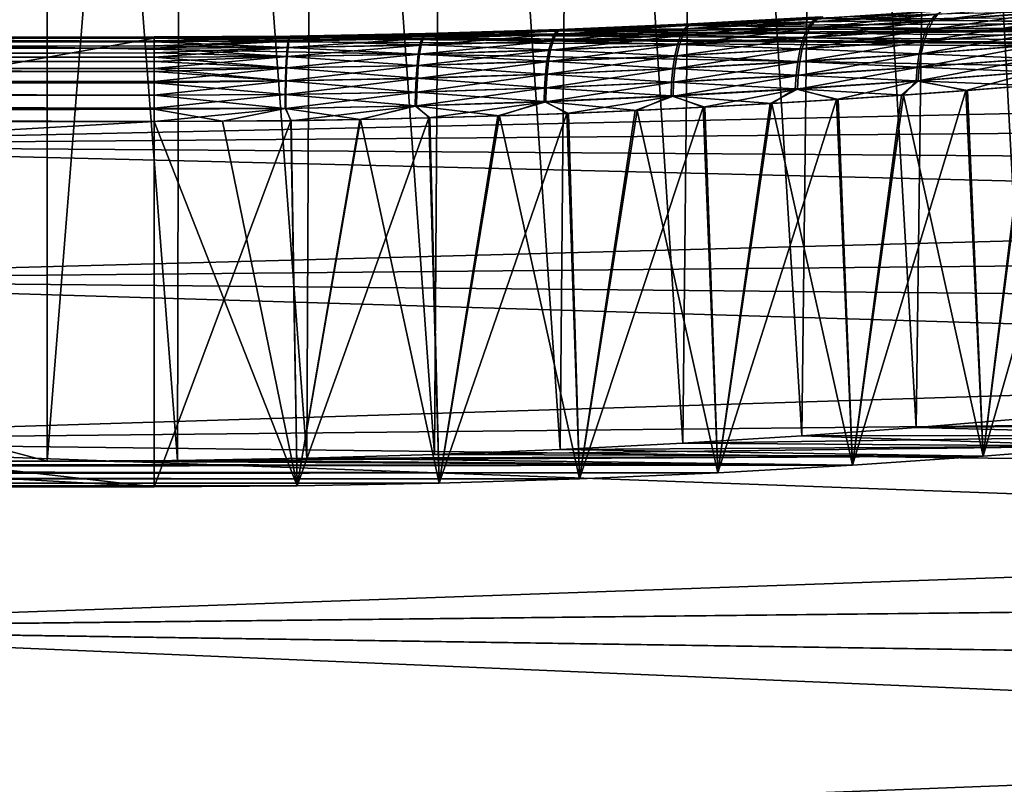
# Model space of a CAD drawing. Header units: metres. Extents: x -2 to 78, y -85 to 85.
# Tile 483 of 500: x 68.9 to 71.2, y 53.45 to 55.25. Entities that reach past the tile are written whole.
import ezdxf

# ---------------------------------------------------------------- set-up
doc = ezdxf.new("R2010")
doc.units = ezdxf.units.M
doc.layers.add('solid_20004802', color=7, linetype='CONTINUOUS')

msp = doc.modelspace()

# ---------------------------------------------------------------- linework, layer by layer
at = {"layer": 'solid_20004802'}
for points in [[(68.960625, 58.145981, -3.9), (68.960625, 54.211334, -3.9), (54.160625, 54.211334, -3.9)], [(54.160625, 58.145981, -3.9), (68.960625, 58.145981, -3.9), (54.160625, 54.211334, -3.9)], [(54.160625, 58.145981, 3.9), (54.160625, 54.211334, 3.9), (68.960625, 54.211334, 3.9)], [(54.160625, 58.145981, 3.9), (68.960625, 54.211334, 3.9), (68.960625, 58.145981, 3.9)], [(69.274445, 58.145981, -3.887353), (69.265175, 54.21312, -3.888091), (68.960625, 54.211334, -3.9)], [(69.274445, 58.145981, -3.887353), (68.960625, 54.211334, -3.9), (68.960625, 58.145981, -3.9)], [(68.960625, 58.145981, 3.9), (68.960625, 54.211334, 3.9), (69.265175, 54.21312, 3.888091)], [(69.274445, 58.145981, 3.887353), (68.960625, 58.145981, 3.9), (69.265175, 54.21312, 3.888091)], [(69.274445, 58.145981, 3.887353), (69.265175, 54.21312, 3.888091), (69.568054, 54.218372, 3.852406)], [(69.274445, 58.145981, -3.887353), (69.568054, 54.218372, -3.852406), (69.265175, 54.21312, -3.888091)], [(69.586227, 58.145981, 3.849496), (69.274445, 58.145981, 3.887353), (69.568054, 54.218372, 3.852406)], [(69.274445, 58.145981, -3.887353), (69.586227, 58.145981, -3.849496), (69.568054, 54.218372, -3.852406)], [(69.586227, 58.145981, 3.849496), (69.568054, 54.218372, 3.852406), (69.867439, 54.227013, 3.793111)], [(69.586227, 58.145981, -3.849496), (69.867439, 54.227013, -3.793111), (69.568054, 54.218372, -3.852406)], [(69.893959, 58.145981, 3.786673), (69.586227, 58.145981, 3.849496), (69.867439, 54.227013, 3.793111)], [(69.586227, 58.145981, -3.849496), (69.893959, 58.145981, -3.786673), (69.867439, 54.227013, -3.793111)], [(69.893959, 58.145981, 3.786673), (69.867439, 54.227013, 3.793111), (70.161621, 54.238853, 3.710472)], [(69.893959, 58.145981, -3.786673), (70.161621, 54.238853, -3.710472), (69.867439, 54.227013, -3.793111)], [(70.195633, 58.145981, 3.699292), (69.893959, 58.145981, 3.786673), (70.161621, 54.238853, 3.710472)], [(69.893959, 58.145981, -3.786673), (70.195633, 58.145981, -3.699292), (70.161621, 54.238853, -3.710472)], [(70.195633, 58.145981, 3.699292), (70.161621, 54.238853, 3.710472), (70.44883, 54.25354, 3.604892)], [(70.195633, 58.145981, -3.699292), (70.44883, 54.25354, -3.604892), (70.161621, 54.238853, -3.710472)], [(70.489296, 58.145981, 3.58792), (70.195633, 58.145981, 3.699292), (70.44883, 54.25354, 3.604892)], [(70.195633, 58.145981, -3.699292), (70.489296, 58.145981, -3.58792), (70.44883, 54.25354, -3.604892)], [(70.489296, 58.145981, 3.58792), (70.44883, 54.25354, 3.604892), (70.727264, 54.27079, 3.476921)], [(70.489296, 58.145981, -3.58792), (70.727264, 54.27079, -3.476921), (70.44883, 54.25354, -3.604892)], [(70.773048, 58.145981, 3.453279), (70.489296, 58.145981, 3.58792), (70.727264, 54.27079, 3.476921)], [(70.489296, 58.145981, -3.58792), (70.773048, 58.145981, -3.453279), (70.727264, 54.27079, -3.476921)], [(70.773048, 58.145981, 3.453279), (70.727264, 54.27079, 3.476921), (70.995171, 54.290203, 3.327253)], [(70.773048, 58.145981, -3.453279), (70.995171, 54.290203, -3.327253), (70.727264, 54.27079, -3.476921)], [(71.045044, 58.145981, 3.296241), (70.773048, 58.145981, 3.453279), (70.995171, 54.290203, 3.327253)], [(70.773048, 58.145981, -3.453279), (71.045044, 58.145981, -3.296241), (70.995171, 54.290203, -3.327253)], [(71.045044, 58.145981, 3.296241), (70.995171, 54.290203, 3.327253), (71.250763, 54.31118, 3.156779)], [(71.045044, 58.145981, -3.296241), (71.250763, 54.31118, -3.156779), (70.995171, 54.290203, -3.327253)], [(71.30352, 58.145981, 3.117827), (71.045044, 58.145981, 3.296241), (71.250763, 54.31118, 3.156779)], [(71.045044, 58.145981, -3.296241), (71.30352, 58.145981, -3.117827), (71.250763, 54.31118, -3.156779)], [(71.058708, 55.267735, 4.054382), (71.046028, 55.258461, 4.024053), (70.755554, 55.239876, 4.144487)], [(70.766266, 55.248985, 4.176013), (71.058708, 55.267735, 4.054382), (70.755554, 55.239876, 4.144487)], [(77.104469, 55.154446, -4.765609), (70.772766, 55.248245, -4.236764), (71.076118, 55.267429, -4.110593)], [(71.326782, 55.279137, 3.883516), (71.312836, 55.26358, 3.855223), (71.033928, 55.243004, 3.994512)], [(71.046028, 55.258461, 4.024053), (71.326782, 55.279137, 3.883516), (71.033928, 55.243004, 3.994512)], [(77.104469, 55.264347, -4.090273), (77.104469, 55.154446, -4.765609), (71.076118, 55.267429, -4.110593)], [(77.104469, 55.264347, 4.090273), (69.836205, 55.20956, 4.480371), (69.522545, 55.204056, 4.514074)], [(77.104469, 55.154446, 4.765609), (77.104469, 55.264347, 4.090273), (69.522545, 55.204056, 4.514074)], [(77.104469, 55.264347, 4.090273), (70.151253, 55.218731, 4.423788), (69.836205, 55.20956, 4.480371)], [(77.104469, 55.264347, 4.090273), (70.464287, 55.231514, 4.343754), (70.151253, 55.218731, 4.423788)], [(70.766266, 55.248985, 4.176013), (70.755554, 55.239876, 4.144487), (70.45681, 55.223824, 4.244237)], [(70.465553, 55.232796, 4.276783), (70.766266, 55.248985, 4.176013), (70.45681, 55.223824, 4.244237)], [(70.761238, 55.249203, -4.173877), (70.460815, 55.233059, -4.274479), (70.750595, 55.240093, -4.142353)], [(70.46946, 55.236004, -4.306426), (70.460815, 55.233059, -4.274479), (70.761238, 55.249203, -4.173877)], [(70.772766, 55.248245, -4.236764), (70.46312, 55.232056, -4.340371), (70.46946, 55.236004, -4.306426)], [(77.104469, 55.154446, -4.765609), (70.46312, 55.232056, -4.340371), (70.772766, 55.248245, -4.236764)], [(77.104469, 55.264347, 4.090273), (70.773026, 55.247627, 4.240736), (70.464287, 55.231514, 4.343754)], [(70.464287, 55.231514, 4.343754), (70.773026, 55.247627, 4.240736), (70.474281, 55.235741, 4.308724)], [(70.776939, 55.252117, 4.206917), (70.766266, 55.248985, 4.176013), (70.465553, 55.232796, 4.276783)], [(70.474281, 55.235741, 4.308724), (70.776939, 55.252117, 4.206917), (70.465553, 55.232796, 4.276783)], [(70.771828, 55.252338, -4.204785), (70.46946, 55.236004, -4.306426), (70.761238, 55.249203, -4.173877)], [(70.772766, 55.248245, -4.236764), (70.46946, 55.236004, -4.306426), (70.771828, 55.252338, -4.204785)], [(70.773026, 55.247627, 4.240736), (70.776939, 55.252117, 4.206917), (70.474281, 55.235741, 4.308724)], [(71.033928, 55.243004, 3.994512), (71.023041, 55.221684, 3.96729), (70.73613, 55.203194, 4.085692)], [(70.745323, 55.224506, 4.113843), (71.033928, 55.243004, 3.994512), (70.73613, 55.203194, 4.085692)], [(71.028992, 55.243149, -3.99277), (70.740425, 55.224724, -4.111714), (71.018143, 55.221828, -3.965557)], [(70.750595, 55.240093, -4.142353), (70.740425, 55.224724, -4.111714), (71.028992, 55.243149, -3.99277)], [(71.046028, 55.258461, 4.024053), (71.033928, 55.243004, 3.994512), (70.745323, 55.224506, 4.113843)], [(70.755554, 55.239876, 4.144487), (71.046028, 55.258461, 4.024053), (70.745323, 55.224506, 4.113843)], [(71.041039, 55.258606, -4.022306), (70.750595, 55.240093, -4.142353), (71.028992, 55.243149, -3.99277)], [(70.761238, 55.249203, -4.173877), (70.750595, 55.240093, -4.142353), (71.041039, 55.258606, -4.022306)], [(71.300308, 55.242252, 3.829067), (71.289833, 55.216064, 3.806374), (71.013939, 55.195419, 3.943786)], [(71.023041, 55.221684, 3.96729), (71.300308, 55.242252, 3.829067), (71.013939, 55.195419, 3.943786)], [(71.028992, 55.243149, -3.99277), (71.018143, 55.221828, -3.965557), (71.295563, 55.24231, -3.827899)], [(71.295563, 55.24231, -3.827899), (71.018143, 55.221828, -3.965557), (71.28511, 55.216118, -3.805213)], [(71.312836, 55.26358, 3.855223), (71.300308, 55.242252, 3.829067), (71.023041, 55.221684, 3.96729)], [(71.033928, 55.243004, 3.994512), (71.312836, 55.26358, 3.855223), (71.023041, 55.221684, 3.96729)], [(71.30806, 55.263638, -3.854049), (71.028992, 55.243149, -3.99277), (71.295563, 55.24231, -3.827899)], [(71.041039, 55.258606, -4.022306), (71.028992, 55.243149, -3.99277), (71.30806, 55.263638, -3.854049)], [(70.149284, 55.219166, -4.421125), (69.83387, 55.209866, -4.478516), (69.846802, 55.212799, -4.444847)], [(77.104469, 55.154446, -4.765609), (69.83387, 55.209866, -4.478516), (70.149284, 55.219166, -4.421125)], [(70.158066, 55.219612, 4.356083), (70.151321, 55.210758, 4.322724), (69.840683, 55.201115, 4.379387)], [(69.845345, 55.209885, 4.413319), (70.158066, 55.219612, 4.356083), (69.840683, 55.201115, 4.379387)], [(70.153915, 55.219887, -4.353871), (69.842148, 55.210125, -4.411495), (70.14724, 55.211033, -4.32051)], [(69.846802, 55.212799, -4.444847), (69.842148, 55.210125, -4.411495), (70.153915, 55.219887, -4.353871)], [(70.164825, 55.222404, 4.388852), (70.158066, 55.219612, 4.356083), (69.845345, 55.209885, 4.413319)], [(69.850052, 55.212559, 4.446664), (70.164825, 55.222404, 4.388852), (69.845345, 55.209885, 4.413319)], [(70.160606, 55.222679, -4.386646), (69.846802, 55.212799, -4.444847), (70.153915, 55.219887, -4.353871)], [(70.149284, 55.219166, -4.421125), (69.846802, 55.212799, -4.444847), (70.160606, 55.222679, -4.386646)], [(70.151253, 55.218731, 4.423788), (70.164825, 55.222404, 4.388852), (69.850052, 55.212559, 4.446664)], [(70.45681, 55.223824, 4.244237), (70.448479, 55.208534, 4.212657), (70.144943, 55.19553, 4.2904)], [(70.151321, 55.210758, 4.322724), (70.45681, 55.223824, 4.244237), (70.144943, 55.19553, 4.2904)], [(70.452133, 55.224091, -4.241933), (70.14724, 55.211033, -4.32051), (70.443863, 55.208797, -4.210359)], [(70.153915, 55.219887, -4.353871), (70.14724, 55.211033, -4.32051), (70.452133, 55.224091, -4.241933)], [(70.46312, 55.232056, -4.340371), (70.149284, 55.219166, -4.421125), (70.160606, 55.222679, -4.386646)], [(77.104469, 55.154446, -4.765609), (70.149284, 55.219166, -4.421125), (70.46312, 55.232056, -4.340371)], [(70.151253, 55.218731, 4.423788), (70.464287, 55.231514, 4.343754), (70.164825, 55.222404, 4.388852)], [(70.465553, 55.232796, 4.276783), (70.45681, 55.223824, 4.244237), (70.151321, 55.210758, 4.322724)], [(70.158066, 55.219612, 4.356083), (70.465553, 55.232796, 4.276783), (70.151321, 55.210758, 4.322724)], [(70.460815, 55.233059, -4.274479), (70.153915, 55.219887, -4.353871), (70.452133, 55.224091, -4.241933)], [(70.160606, 55.222679, -4.386646), (70.153915, 55.219887, -4.353871), (70.460815, 55.233059, -4.274479)], [(70.474281, 55.235741, 4.308724), (70.465553, 55.232796, 4.276783), (70.158066, 55.219612, 4.356083)], [(70.164825, 55.222404, 4.388852), (70.474281, 55.235741, 4.308724), (70.158066, 55.219612, 4.356083)], [(70.46946, 55.236004, -4.306426), (70.160606, 55.222679, -4.386646), (70.460815, 55.233059, -4.274479)], [(70.46312, 55.232056, -4.340371), (70.160606, 55.222679, -4.386646), (70.46946, 55.236004, -4.306426)], [(70.464287, 55.231514, 4.343754), (70.474281, 55.235741, 4.308724), (70.164825, 55.222404, 4.388852)], [(70.745323, 55.224506, 4.113843), (70.73613, 55.203194, 4.085692), (70.441032, 55.187229, 4.183725)], [(70.448479, 55.208534, 4.212657), (70.745323, 55.224506, 4.113843), (70.441032, 55.187229, 4.183725)], [(70.740425, 55.224724, -4.111714), (70.443863, 55.208797, -4.210359), (70.73127, 55.203411, -4.083573)], [(70.452133, 55.224091, -4.241933), (70.443863, 55.208797, -4.210359), (70.740425, 55.224724, -4.111714)], [(70.755554, 55.239876, 4.144487), (70.745323, 55.224506, 4.113843), (70.448479, 55.208534, 4.212657)], [(70.45681, 55.223824, 4.244237), (70.755554, 55.239876, 4.144487), (70.448479, 55.208534, 4.212657)], [(70.750595, 55.240093, -4.142353), (70.452133, 55.224091, -4.241933), (70.740425, 55.224724, -4.111714)], [(70.460815, 55.233059, -4.274479), (70.452133, 55.224091, -4.241933), (70.750595, 55.240093, -4.142353)], [(71.023041, 55.221684, 3.96729), (71.013939, 55.195419, 3.943786), (70.728462, 55.176868, 4.061499)], [(70.73613, 55.203194, 4.085692), (71.023041, 55.221684, 3.96729), (70.728462, 55.176868, 4.061499)], [(70.740425, 55.224724, -4.111714), (70.73127, 55.203411, -4.083573), (71.018143, 55.221828, -3.965557)], [(71.018143, 55.221828, -3.965557), (70.73127, 55.203411, -4.083573), (71.009056, 55.195564, -3.942065)], [(71.018143, 55.221828, -3.965557), (71.009056, 55.195564, -3.942065), (71.28511, 55.216118, -3.805213)], [(61.759174, 55.198353, 4.52405), (67.79071, 55.202351, 4.524643), (69.210648, 55.205139, 4.492846)], [(61.760372, 55.201008, 4.495751), (61.759174, 55.198353, 4.52405), (69.210648, 55.205139, 4.492846)], [(61.760372, 55.201008, -4.495751), (69.210648, 55.205139, -4.492846), (69.210648, 55.202435, -4.524134)], [(61.760372, 55.201008, -4.495751), (61.760376, 55.199413, -4.465707), (69.210648, 55.205139, -4.492846)], [(61.760376, 55.199413, 4.465707), (61.760372, 55.201008, 4.495751), (69.210648, 55.205139, 4.492846)], [(61.760372, 55.201008, -4.495751), (69.210648, 55.202435, -4.524134), (67.817192, 55.202438, -4.524132)], [(61.760376, 55.199413, 4.465707), (69.210648, 55.205139, 4.492846), (69.210648, 55.202908, 4.4615)], [(61.760376, 55.199413, -4.465707), (69.210648, 55.20256, -4.459271), (69.210648, 55.205139, -4.492846)], [(61.760384, 55.192947, 4.434909), (61.760376, 55.199413, 4.465707), (69.210648, 55.202908, 4.4615)], [(61.760376, 55.199413, -4.465707), (61.760384, 55.192947, -4.434909), (69.210648, 55.20256, -4.459271)], [(61.760384, 55.192947, 4.434909), (69.210648, 55.202908, 4.4615), (69.210648, 55.195827, 4.43099)], [(61.760384, 55.192947, -4.434909), (69.210648, 55.193848, -4.425052), (69.210648, 55.20256, -4.459271)], [(67.79071, 55.202351, 4.524643), (69.210648, 55.202301, 4.524951), (69.210648, 55.205139, 4.492846)], [(67.805336, 54.951012, 5.838097), (69.210648, 55.202301, 4.524951), (67.79071, 55.202351, 4.524643)], [(67.805336, 54.951145, -5.837479), (67.817192, 55.202438, -4.524132), (77.104469, 55.027821, -5.438011)], [(77.104469, 55.154446, 4.765609), (69.210648, 55.202301, 4.524951), (67.805336, 54.951012, 5.838097)], [(67.817192, 55.202438, -4.524132), (69.210648, 55.202435, -4.524134), (77.104469, 55.154446, -4.765609)], [(67.817192, 55.202438, -4.524132), (77.104469, 55.154446, -4.765609), (77.104469, 55.027821, -5.438011)], [(69.529617, 55.206806, -4.480439), (69.210648, 55.205139, -4.492846), (69.527161, 55.204205, -4.446813)], [(69.210648, 55.202435, -4.524134), (69.210648, 55.205139, -4.492846), (69.529617, 55.206806, -4.480439)], [(69.520844, 55.204262, -4.512842), (69.210648, 55.202435, -4.524134), (69.529617, 55.206806, -4.480439)], [(69.531479, 55.206654, 4.481534), (69.528992, 55.204056, 4.447912), (69.210648, 55.202908, 4.4615)], [(69.210648, 55.205139, 4.492846), (69.531479, 55.206654, 4.481534), (69.210648, 55.202908, 4.4615)], [(69.522545, 55.204056, 4.514074), (69.531479, 55.206654, 4.481534), (69.210648, 55.205139, 4.492846)], [(69.210648, 55.205139, -4.492846), (69.210648, 55.20256, -4.459271), (69.527161, 55.204205, -4.446813)], [(69.522545, 55.204056, 4.514074), (69.210648, 55.205139, 4.492846), (69.210648, 55.202301, 4.524951)], [(77.104469, 55.154446, -4.765609), (69.210648, 55.202435, -4.524134), (69.520844, 55.204262, -4.512842)], [(69.527161, 55.204205, -4.446813), (69.210648, 55.20256, -4.459271), (69.524757, 55.195496, -4.412591)], [(69.528992, 55.204056, 4.447912), (69.52655, 55.195343, 4.413692), (69.210648, 55.195827, 4.43099)], [(69.210648, 55.202908, 4.4615), (69.528992, 55.204056, 4.447912), (69.210648, 55.195827, 4.43099)], [(77.104469, 55.154446, 4.765609), (69.522545, 55.204056, 4.514074), (69.210648, 55.202301, 4.524951)], [(69.210648, 55.20256, -4.459271), (69.210648, 55.193848, -4.425052), (69.524757, 55.195496, -4.412591)], [(69.83387, 55.209866, -4.478516), (69.520844, 55.204262, -4.512842), (69.529617, 55.206806, -4.480439)], [(77.104469, 55.154446, -4.765609), (69.520844, 55.204262, -4.512842), (69.83387, 55.209866, -4.478516)], [(69.522545, 55.204056, 4.514074), (69.836205, 55.20956, 4.480371), (69.531479, 55.206654, 4.481534)], [(69.840683, 55.201115, 4.379387), (69.836311, 55.185936, 4.346534), (69.524292, 55.180195, 4.380556)], [(69.52655, 55.195343, 4.413692), (69.840683, 55.201115, 4.379387), (69.524292, 55.180195, 4.380556)], [(69.527161, 55.204205, -4.446813), (69.524757, 55.195496, -4.412591), (69.83754, 55.201355, -4.377562)], [(69.83754, 55.201355, -4.377562), (69.524757, 55.195496, -4.412591), (69.833214, 55.186172, -4.344711)], [(69.845345, 55.209885, 4.413319), (69.840683, 55.201115, 4.379387), (69.52655, 55.195343, 4.413692)], [(69.528992, 55.204056, 4.447912), (69.845345, 55.209885, 4.413319), (69.52655, 55.195343, 4.413692)], [(69.842148, 55.210125, -4.411495), (69.527161, 55.204205, -4.446813), (69.83754, 55.201355, -4.377562)], [(69.529617, 55.206806, -4.480439), (69.527161, 55.204205, -4.446813), (69.842148, 55.210125, -4.411495)], [(69.850052, 55.212559, 4.446664), (69.845345, 55.209885, 4.413319), (69.528992, 55.204056, 4.447912)], [(69.531479, 55.206654, 4.481534), (69.850052, 55.212559, 4.446664), (69.528992, 55.204056, 4.447912)], [(69.846802, 55.212799, -4.444847), (69.529617, 55.206806, -4.480439), (69.842148, 55.210125, -4.411495)], [(69.83387, 55.209866, -4.478516), (69.529617, 55.206806, -4.480439), (69.846802, 55.212799, -4.444847)], [(69.836205, 55.20956, 4.480371), (69.850052, 55.212559, 4.446664), (69.531479, 55.206654, 4.481534)], [(69.83754, 55.201355, -4.377562), (69.833214, 55.186172, -4.344711), (70.140907, 55.195801, -4.28819)], [(69.836205, 55.20956, 4.480371), (70.151253, 55.218731, 4.423788), (69.850052, 55.212559, 4.446664)], [(70.151321, 55.210758, 4.322724), (70.144943, 55.19553, 4.2904), (69.836311, 55.185936, 4.346534)], [(69.840683, 55.201115, 4.379387), (70.151321, 55.210758, 4.322724), (69.836311, 55.185936, 4.346534)], [(70.14724, 55.211033, -4.32051), (69.83754, 55.201355, -4.377562), (70.140907, 55.195801, -4.28819)], [(69.842148, 55.210125, -4.411495), (69.83754, 55.201355, -4.377562), (70.14724, 55.211033, -4.32051)], [(70.448479, 55.208534, 4.212657), (70.441032, 55.187229, 4.183725), (70.139275, 55.174229, 4.260848)], [(70.144943, 55.19553, 4.2904), (70.448479, 55.208534, 4.212657), (70.139275, 55.174229, 4.260848)], [(70.14724, 55.211033, -4.32051), (70.140907, 55.195801, -4.28819), (70.443863, 55.208797, -4.210359)], [(70.443863, 55.208797, -4.210359), (70.140907, 55.195801, -4.28819), (70.436455, 55.187492, -4.181437)], [(70.73613, 55.203194, 4.085692), (70.728462, 55.176868, 4.061499), (70.43486, 55.160843, 4.158963)], [(70.441032, 55.187229, 4.183725), (70.73613, 55.203194, 4.085692), (70.43486, 55.160843, 4.158963)], [(70.443863, 55.208797, -4.210359), (70.436455, 55.187492, -4.181437), (70.73127, 55.203411, -4.083573)], [(70.73127, 55.203411, -4.083573), (70.436455, 55.187492, -4.181437), (70.723618, 55.177082, -4.059395)], [(70.73127, 55.203411, -4.083573), (70.723618, 55.177082, -4.059395), (71.009056, 55.195564, -3.942065)], [(71.289833, 55.216064, 3.806374), (71.281876, 55.186382, 3.788136), (71.007011, 55.165607, 3.925039)], [(71.013939, 55.195419, 3.943786), (71.289833, 55.216064, 3.806374), (71.007011, 55.165607, 3.925039)], [(71.28511, 55.216118, -3.805213), (71.009056, 55.195564, -3.942065), (71.277145, 55.18644, -3.786985)], [(61.760399, 55.181267, 4.404539), (61.760384, 55.192947, 4.434909), (69.210648, 55.195827, 4.43099)], [(61.760384, 55.192947, -4.434909), (61.760399, 55.181267, -4.404539), (69.210648, 55.193848, -4.425052)], [(61.760399, 55.181267, 4.404539), (69.210648, 55.195827, 4.43099), (69.210648, 55.184059, 4.401934)], [(61.760399, 55.181267, -4.404539), (69.210648, 55.184071, -4.401956), (69.210648, 55.193848, -4.425052)], [(61.760399, 55.181267, -4.404539), (61.760418, 55.164425, -4.37591), (69.210648, 55.184071, -4.401956)], [(61.760399, 55.181267, 4.404539), (69.210648, 55.184059, 4.401934), (69.210648, 55.178734, 4.391992)], [(61.760418, 55.164425, 4.37591), (61.760399, 55.181267, 4.404539), (69.210648, 55.178734, 4.391992)], [(61.760418, 55.164425, -4.37591), (69.210648, 55.178734, -4.391992), (69.210648, 55.184071, -4.401956)], [(61.760418, 55.164425, 4.37591), (69.210648, 55.178734, 4.391992), (69.210648, 55.167885, 4.375066)], [(61.760418, 55.164425, -4.37591), (69.210648, 55.167896, -4.375082), (69.210648, 55.178734, -4.391992)], [(69.210648, 55.195827, 4.43099), (69.52655, 55.195343, 4.413692), (69.210648, 55.184059, 4.401934)], [(69.524757, 55.195496, -4.412591), (69.210648, 55.193848, -4.425052), (69.522522, 55.180344, -4.379457)], [(69.52655, 55.195343, 4.413692), (69.524292, 55.180195, 4.380556), (69.210648, 55.178734, 4.391992)], [(69.52655, 55.195343, 4.413692), (69.210648, 55.178734, 4.391992), (69.210648, 55.184059, 4.401934)], [(69.210648, 55.193848, -4.425052), (69.210648, 55.184071, -4.401956), (69.522522, 55.180344, -4.379457)], [(69.210648, 55.184071, -4.401956), (69.210648, 55.178734, -4.391992), (69.522522, 55.180344, -4.379457)], [(69.522522, 55.180344, -4.379457), (69.210648, 55.178734, -4.391992), (69.520592, 55.159054, -4.349209)], [(69.524292, 55.180195, 4.380556), (69.522346, 55.158901, 4.350303), (69.210648, 55.157455, 4.3617)], [(69.524292, 55.180195, 4.380556), (69.210648, 55.157455, 4.3617), (69.210648, 55.167885, 4.375066)], [(69.210648, 55.178734, 4.391992), (69.524292, 55.180195, 4.380556), (69.210648, 55.167885, 4.375066)], [(69.210648, 55.178734, -4.391992), (69.210648, 55.167896, -4.375082), (69.520592, 55.159054, -4.349209)], [(69.522522, 55.180344, -4.379457), (69.520592, 55.159054, -4.349209), (69.829407, 55.164879, -4.314723)], [(69.836311, 55.185936, 4.346534), (69.832481, 55.164639, 4.316537), (69.522346, 55.158901, 4.350303)], [(69.524292, 55.180195, 4.380556), (69.836311, 55.185936, 4.346534), (69.522346, 55.158901, 4.350303)], [(69.524757, 55.195496, -4.412591), (69.522522, 55.180344, -4.379457), (69.833214, 55.186172, -4.344711)], [(69.833214, 55.186172, -4.344711), (69.522522, 55.180344, -4.379457), (69.829407, 55.164879, -4.314723)], [(69.833214, 55.186172, -4.344711), (69.829407, 55.164879, -4.314723), (70.135277, 55.1745, -4.258648)], [(70.135277, 55.1745, -4.258648), (69.829407, 55.164879, -4.314723), (70.130653, 55.148067, -4.233455)], [(70.139275, 55.174229, 4.260848), (70.134636, 55.147797, 4.235638), (69.829407, 55.138172, 4.291)], [(69.832481, 55.164639, 4.316537), (70.139275, 55.174229, 4.260848), (69.829407, 55.138172, 4.291)], [(70.144943, 55.19553, 4.2904), (70.139275, 55.174229, 4.260848), (69.832481, 55.164639, 4.316537)], [(69.836311, 55.185936, 4.346534), (70.144943, 55.19553, 4.2904), (69.832481, 55.164639, 4.316537)], [(70.140907, 55.195801, -4.28819), (69.833214, 55.186172, -4.344711), (70.135277, 55.1745, -4.258648)], [(70.135277, 55.1745, -4.258648), (70.130653, 55.148067, -4.233455), (70.430298, 55.161106, -4.156692)], [(70.441032, 55.187229, 4.183725), (70.43486, 55.160843, 4.158963), (70.134636, 55.147797, 4.235638)], [(70.139275, 55.174229, 4.260848), (70.441032, 55.187229, 4.183725), (70.134636, 55.147797, 4.235638)], [(70.140907, 55.195801, -4.28819), (70.135277, 55.1745, -4.258648), (70.436455, 55.187492, -4.181437)], [(70.436455, 55.187492, -4.181437), (70.135277, 55.1745, -4.258648), (70.430298, 55.161106, -4.156692)], [(70.728462, 55.176868, 4.061499), (70.722656, 55.146935, 4.04234), (70.430229, 55.13081, 4.13948)], [(70.43486, 55.160843, 4.158963), (70.728462, 55.176868, 4.061499), (70.430229, 55.13081, 4.13948)], [(70.436455, 55.187492, -4.181437), (70.430298, 55.161106, -4.156692), (70.723618, 55.177082, -4.059395)], [(70.723618, 55.177082, -4.059395), (70.430298, 55.161106, -4.156692), (70.717796, 55.147152, -4.040255)], [(70.723618, 55.177082, -4.059395), (70.717796, 55.147152, -4.040255), (71.002121, 55.165752, -3.923333)], [(71.013939, 55.195419, 3.943786), (71.007011, 55.165607, 3.925039), (70.722656, 55.146935, 4.04234)], [(70.728462, 55.176868, 4.061499), (71.013939, 55.195419, 3.943786), (70.722656, 55.146935, 4.04234)], [(71.009056, 55.195564, -3.942065), (70.723618, 55.177082, -4.059395), (71.002121, 55.165752, -3.923333)], [(71.009056, 55.195564, -3.942065), (71.002121, 55.165752, -3.923333), (71.277145, 55.18644, -3.786985)], [(71.277145, 55.18644, -3.786985), (71.002121, 55.165752, -3.923333), (71.271858, 55.154873, -3.773736)], [(71.281876, 55.186382, 3.788136), (71.276604, 55.154819, 3.774876), (71.002426, 55.133881, 3.911579)], [(71.007011, 55.165607, 3.925039), (71.281876, 55.186382, 3.788136), (71.002426, 55.133881, 3.911579)], [(61.760418, 55.164425, -4.37591), (61.760445, 55.14291, -4.350298), (69.210648, 55.167896, -4.375082)], [(61.760418, 55.164425, 4.37591), (69.210648, 55.167885, 4.375066), (69.210648, 55.157455, 4.3617)], [(61.760418, 55.164425, 4.37591), (69.210648, 55.157455, 4.3617), (69.21064, 55.147739, 4.351084)], [(61.760445, 55.14291, 4.350298), (61.760418, 55.164425, 4.37591), (69.21064, 55.147739, 4.351084)], [(61.760445, 55.14291, -4.350298), (69.210648, 55.157455, -4.3617), (69.210648, 55.167896, -4.375082)], [(61.760445, 55.14291, -4.350298), (69.21064, 55.147755, -4.351099), (69.210648, 55.157455, -4.3617)], [(77.104469, 55.027821, 5.438011), (77.104469, 55.154446, 4.765609), (67.805336, 54.951012, 5.838097)], [(69.522346, 55.158901, 4.350303), (69.520821, 55.132416, 4.324555), (69.21064, 55.13097, 4.335861)], [(69.522346, 55.158901, 4.350303), (69.21064, 55.13097, 4.335861), (69.21064, 55.147739, 4.351084)], [(69.210648, 55.157455, 4.3617), (69.522346, 55.158901, 4.350303), (69.21064, 55.147739, 4.351084)], [(69.210648, 55.157455, -4.3617), (69.21064, 55.147755, -4.351099), (69.519073, 55.132565, -4.32347)], [(69.210648, 55.167896, -4.375082), (69.210648, 55.157455, -4.3617), (69.520592, 55.159054, -4.349209)], [(69.520592, 55.159054, -4.349209), (69.210648, 55.157455, -4.3617), (69.519073, 55.132565, -4.32347)], [(69.520592, 55.159054, -4.349209), (69.519073, 55.132565, -4.32347), (69.82634, 55.138412, -4.289199)], [(69.829407, 55.164879, -4.314723), (69.520592, 55.159054, -4.349209), (69.82634, 55.138412, -4.289199)], [(69.832481, 55.164639, 4.316537), (69.829407, 55.138172, 4.291), (69.520821, 55.132416, 4.324555)], [(69.522346, 55.158901, 4.350303), (69.832481, 55.164639, 4.316537), (69.520821, 55.132416, 4.324555)], [(69.829407, 55.164879, -4.314723), (69.82634, 55.138412, -4.289199), (70.130653, 55.148067, -4.233455)], [(70.430298, 55.161106, -4.156692), (70.130653, 55.148067, -4.233455), (70.425659, 55.131073, -4.13723)], [(70.43486, 55.160843, 4.158963), (70.430229, 55.13081, 4.13948), (70.131226, 55.117683, 4.215905)], [(70.134636, 55.147797, 4.235638), (70.43486, 55.160843, 4.158963), (70.131226, 55.117683, 4.215905)], [(70.430298, 55.161106, -4.156692), (70.425659, 55.131073, -4.13723), (70.717796, 55.147152, -4.040255)], [(71.002121, 55.165752, -3.923333), (70.717796, 55.147152, -4.040255), (70.997513, 55.134026, -3.90989)], [(71.007011, 55.165607, 3.925039), (71.002426, 55.133881, 3.911579), (70.718834, 55.115063, 4.028752)], [(70.722656, 55.146935, 4.04234), (71.007011, 55.165607, 3.925039), (70.718834, 55.115063, 4.028752)], [(71.002121, 55.165752, -3.923333), (70.997513, 55.134026, -3.90989), (71.271858, 55.154873, -3.773736)], [(71.271858, 55.154873, -3.773736), (70.997513, 55.134026, -3.90989), (71.269188, 55.123001, -3.765493)], [(71.276604, 55.154819, 3.774876), (71.273964, 55.122948, 3.766622), (71.000122, 55.101845, 3.903408)], [(71.002426, 55.133881, 3.911579), (71.276604, 55.154819, 3.774876), (71.000122, 55.101845, 3.903408)], [(61.760445, 55.14291, -4.350298), (69.21064, 55.13097, -4.33586), (69.21064, 55.147755, -4.351099)], [(61.760445, 55.14291, 4.350298), (69.21064, 55.147739, 4.351084), (69.21064, 55.13097, 4.335861)], [(61.760445, 55.14291, 4.350298), (69.21064, 55.13097, 4.335861), (69.21064, 55.124062, 4.330516)], [(61.760479, 55.117622, 4.328765), (61.760445, 55.14291, 4.350298), (69.21064, 55.124062, 4.330516)], [(61.760445, 55.14291, -4.350298), (61.760479, 55.117622, -4.328765), (69.21064, 55.13097, -4.33586)], [(61.760479, 55.117622, -4.328765), (69.21064, 55.124081, -4.33053), (69.21064, 55.13097, -4.33586)], [(69.21064, 55.147755, -4.351099), (69.21064, 55.13097, -4.33586), (69.519073, 55.132565, -4.32347)], [(69.519073, 55.132565, -4.32347), (69.21064, 55.13097, -4.33586), (69.518028, 55.102348, -4.303407)], [(69.520821, 55.132416, 4.324555), (69.519783, 55.1022, 4.304482), (69.21064, 55.10078, 4.315668)], [(69.520821, 55.132416, 4.324555), (69.21064, 55.10078, 4.315668), (69.21064, 55.124062, 4.330516)], [(69.21064, 55.13097, 4.335861), (69.520821, 55.132416, 4.324555), (69.21064, 55.124062, 4.330516)], [(69.21064, 55.13097, -4.33586), (69.21064, 55.124081, -4.33053), (69.518028, 55.102348, -4.303407)], [(69.519073, 55.132565, -4.32347), (69.518028, 55.102348, -4.303407), (69.824135, 55.108234, -4.269294)], [(69.82634, 55.138412, -4.289199), (69.519073, 55.132565, -4.32347), (69.824135, 55.108234, -4.269294)], [(69.829407, 55.138172, 4.291), (69.827209, 55.107994, 4.271077), (69.519783, 55.1022, 4.304482)], [(69.520821, 55.132416, 4.324555), (69.829407, 55.138172, 4.291), (69.519783, 55.1022, 4.304482)], [(69.82634, 55.138412, -4.289199), (69.824135, 55.108234, -4.269294), (70.127235, 55.117954, -4.213744)], [(70.130653, 55.148067, -4.233455), (69.82634, 55.138412, -4.289199), (70.127235, 55.117954, -4.213744)], [(70.134636, 55.147797, 4.235638), (70.131226, 55.117683, 4.215905), (69.827209, 55.107994, 4.271077)], [(69.829407, 55.138172, 4.291), (70.134636, 55.147797, 4.235638), (69.827209, 55.107994, 4.271077)], [(70.130653, 55.148067, -4.233455), (70.127235, 55.117954, -4.213744), (70.425659, 55.131073, -4.13723)], [(70.425659, 55.131073, -4.13723), (70.127235, 55.117954, -4.213744), (70.422653, 55.099075, -4.12359)], [(70.430229, 55.13081, 4.13948), (70.427246, 55.098816, 4.125814), (70.129112, 55.085583, 4.202189)], [(70.131226, 55.117683, 4.215905), (70.430229, 55.13081, 4.13948), (70.129112, 55.085583, 4.202189)], [(70.425659, 55.131073, -4.13723), (70.422653, 55.099075, -4.12359), (70.713959, 55.11528, -4.026689)], [(70.717796, 55.147152, -4.040255), (70.425659, 55.131073, -4.13723), (70.713959, 55.11528, -4.026689)], [(70.722656, 55.146935, 4.04234), (70.718834, 55.115063, 4.028752), (70.427246, 55.098816, 4.125814)], [(70.430229, 55.13081, 4.13948), (70.722656, 55.146935, 4.04234), (70.427246, 55.098816, 4.125814)], [(70.717796, 55.147152, -4.040255), (70.713959, 55.11528, -4.026689), (70.997513, 55.134026, -3.90989)], [(70.997513, 55.134026, -3.90989), (70.713959, 55.11528, -4.026689), (70.995171, 55.10199, -3.901737)], [(71.002426, 55.133881, 3.911579), (71.000122, 55.101845, 3.903408), (70.716957, 55.082882, 4.02071)], [(70.718834, 55.115063, 4.028752), (71.002426, 55.133881, 3.911579), (70.716957, 55.082882, 4.02071)], [(70.997513, 55.134026, -3.90989), (70.995171, 55.10199, -3.901737), (71.269188, 55.123001, -3.765493)], [(61.760479, 55.117622, -4.328765), (69.21064, 55.097496, -4.31392), (69.21064, 55.124081, -4.33053)], [(61.760479, 55.117622, 4.328765), (69.21064, 55.124062, 4.330516), (69.21064, 55.10078, 4.315668)], [(61.760513, 55.089725, 4.312015), (61.760479, 55.117622, 4.328765), (69.21064, 55.10078, 4.315668)], [(61.760479, 55.117622, -4.328765), (61.760513, 55.089725, -4.312015), (69.21064, 55.097496, -4.31392)], [(69.21064, 55.124081, -4.33053), (69.21064, 55.097496, -4.31392), (69.518028, 55.102348, -4.303407)], [(69.824135, 55.108234, -4.269294), (69.518028, 55.102348, -4.303407), (69.822838, 55.076057, -4.255548)], [(69.827209, 55.107994, 4.271077), (69.825928, 55.075821, 4.257309), (69.519241, 55.069973, 4.290626)], [(69.519783, 55.1022, 4.304482), (69.827209, 55.107994, 4.271077), (69.519241, 55.069973, 4.290626)], [(69.824135, 55.108234, -4.269294), (69.822838, 55.076057, -4.255548), (70.125092, 55.085857, -4.200053)], [(70.127235, 55.117954, -4.213744), (69.824135, 55.108234, -4.269294), (70.125092, 55.085857, -4.200053)], [(70.131226, 55.117683, 4.215905), (70.129112, 55.085583, 4.202189), (69.825928, 55.075821, 4.257309)], [(69.827209, 55.107994, 4.271077), (70.131226, 55.117683, 4.215905), (69.825928, 55.075821, 4.257309)], [(70.127235, 55.117954, -4.213744), (70.125092, 55.085857, -4.200053), (70.422653, 55.099075, -4.12359)], [(70.713959, 55.11528, -4.026689), (70.422653, 55.099075, -4.12359), (70.712036, 55.083099, -4.018671)], [(70.718834, 55.115063, 4.028752), (70.716957, 55.082882, 4.02071), (70.425865, 55.066509, 4.117918)], [(70.427246, 55.098816, 4.125814), (70.718834, 55.115063, 4.028752), (70.425865, 55.066509, 4.117918)], [(70.713959, 55.11528, -4.026689), (70.712036, 55.083099, -4.018671), (70.995171, 55.10199, -3.901737)], [(71.269188, 55.123001, -3.765493), (70.995171, 55.10199, -3.901737), (71.263298, 55.091499, -3.769402)], [(71.000122, 55.101845, 3.903408), (71.273964, 55.122948, 3.766622), (71.111557, 55.07943, 3.848038)], [(71.273964, 55.122948, 3.766622), (71.259315, 55.091076, 3.77156), (71.111557, 55.07943, 3.848038)], [(61.760513, 55.089725, 4.312015), (69.21064, 55.10078, 4.315668), (69.210632, 55.068489, 4.301618)], [(61.760513, 55.089725, -4.312015), (69.210632, 55.068489, -4.301618), (69.21064, 55.097496, -4.31392)], [(61.760513, 55.089725, -4.312015), (61.760548, 55.060505, -4.300325), (69.210632, 55.068489, -4.301618)], [(61.760548, 55.060505, 4.300325), (61.760513, 55.089725, 4.312015), (69.210632, 55.068489, 4.301618)], [(69.519783, 55.1022, 4.304482), (69.519241, 55.069973, 4.290626), (69.210632, 55.068489, 4.301618)], [(69.519783, 55.1022, 4.304482), (69.210632, 55.068489, 4.301618), (69.21064, 55.10078, 4.315668)], [(69.21064, 55.097496, -4.31392), (69.210632, 55.068489, -4.301618), (69.517471, 55.070126, -4.289565)], [(69.518028, 55.102348, -4.303407), (69.21064, 55.097496, -4.31392), (69.517471, 55.070126, -4.289565)], [(69.518028, 55.102348, -4.303407), (69.517471, 55.070126, -4.289565), (69.822838, 55.076057, -4.255548)], [(70.125092, 55.085857, -4.200053), (69.822838, 55.076057, -4.255548), (70.124184, 55.053452, -4.192311)], [(70.129112, 55.085583, 4.202189), (70.12825, 55.053181, 4.19442), (69.825531, 55.043339, 4.249613)], [(69.825928, 55.075821, 4.257309), (70.129112, 55.085583, 4.202189), (69.825531, 55.043339, 4.249613)], [(70.125092, 55.085857, -4.200053), (70.124184, 55.053452, -4.192311), (70.421227, 55.066772, -4.11572)], [(70.422653, 55.099075, -4.12359), (70.125092, 55.085857, -4.200053), (70.421227, 55.066772, -4.11572)], [(70.427246, 55.098816, 4.125814), (70.425865, 55.066509, 4.117918), (70.12825, 55.053181, 4.19442)], [(70.129112, 55.085583, 4.202189), (70.427246, 55.098816, 4.125814), (70.12825, 55.053181, 4.19442)], [(70.422653, 55.099075, -4.12359), (70.421227, 55.066772, -4.11572), (70.712036, 55.083099, -4.018671)], [(70.712036, 55.083099, -4.018671), (70.421227, 55.066772, -4.11572), (70.657555, 55.049141, -4.040429)], [(70.425865, 55.066509, 4.117918), (70.716957, 55.082882, 4.02071), (70.496078, 55.040169, 4.094584)], [(70.716957, 55.082882, 4.02071), (70.653297, 55.048748, 4.041949), (70.496078, 55.040169, 4.094584)], [(70.716957, 55.082882, 4.02071), (70.808372, 55.058167, 3.983284), (70.653297, 55.048748, 4.041949)], [(70.712036, 55.083099, -4.018671), (70.657555, 55.049141, -4.040429), (70.812584, 55.058563, -3.981595)], [(70.995171, 55.10199, -3.901737), (70.712036, 55.083099, -4.018671), (70.965355, 55.068848, -3.916768)], [(70.712036, 55.083099, -4.018671), (70.812584, 55.058563, -3.981595), (70.965355, 55.068848, -3.916768)], [(70.716957, 55.082882, 4.02071), (71.000122, 55.101845, 3.903408), (70.808372, 55.058167, 3.983284)], [(71.000122, 55.101845, 3.903408), (70.961205, 55.068451, 3.91862), (70.808372, 55.058167, 3.983284)], [(71.000122, 55.101845, 3.903408), (71.111557, 55.07943, 3.848038), (70.961205, 55.068451, 3.91862)], [(70.995171, 55.10199, -3.901737), (70.965355, 55.068848, -3.916768), (71.115631, 55.079834, -3.846027)], [(70.995171, 55.10199, -3.901737), (71.115631, 55.079834, -3.846027), (71.263298, 55.091499, -3.769402)], [(71.111557, 55.07943, 3.848038), (71.259315, 55.091076, 3.77156), (71.15242, 54.223228, 3.8192)], [(71.263298, 55.091499, -3.769402), (71.115631, 55.079834, -3.846027), (71.15242, 54.223228, -3.819199)], [(71.404198, 55.103432, 3.689304), (71.447235, 54.246674, 3.654598), (71.15242, 54.223228, 3.8192)], [(71.259315, 55.091076, 3.77156), (71.404198, 55.103432, 3.689304), (71.15242, 54.223228, 3.8192)], [(71.263298, 55.091499, -3.769402), (71.15242, 54.223228, -3.819199), (71.447235, 54.246674, -3.654598)], [(61.760548, 55.060505, 4.300325), (69.210632, 55.068489, 4.301618), (69.210632, 55.038067, 4.29405)], [(61.760548, 55.060505, -4.300325), (69.210632, 55.035973, -4.293712), (69.210632, 55.068489, -4.301618)], [(61.760582, 55.031189, 4.293569), (61.760548, 55.060505, 4.300325), (69.210632, 55.038067, 4.29405)], [(61.760548, 55.060505, -4.300325), (61.760582, 55.031189, -4.293569), (69.210632, 55.035973, -4.293712)], [(69.517471, 55.070126, -4.289565), (69.210632, 55.068489, -4.301618), (69.517372, 55.03759, -4.281855)], [(69.519241, 55.069973, 4.290626), (69.519165, 55.037437, 4.282902), (69.210632, 55.038067, 4.29405)], [(69.210632, 55.068489, 4.301618), (69.519241, 55.069973, 4.290626), (69.210632, 55.038067, 4.29405)], [(69.210632, 55.068489, -4.301618), (69.210632, 55.035973, -4.293712), (69.517372, 55.03759, -4.281855)], [(69.517471, 55.070126, -4.289565), (69.517372, 55.03759, -4.281855), (69.822403, 55.043575, -4.247875)], [(69.822838, 55.076057, -4.255548), (69.517471, 55.070126, -4.289565), (69.822403, 55.043575, -4.247875)], [(69.825928, 55.075821, 4.257309), (69.825531, 55.043339, 4.249613), (69.519165, 55.037437, 4.282902)], [(69.519241, 55.069973, 4.290626), (69.825928, 55.075821, 4.257309), (69.519165, 55.037437, 4.282902)], [(69.822838, 55.076057, -4.255548), (69.822403, 55.043575, -4.247875), (70.124184, 55.053452, -4.192311)], [(70.421227, 55.066772, -4.11572), (70.124184, 55.053452, -4.192311), (70.341621, 55.032864, -4.139843)], [(70.12825, 55.053181, 4.19442), (70.425865, 55.066509, 4.117918), (70.177002, 55.025711, 4.181272)], [(70.425865, 55.066509, 4.117918), (70.33712, 55.032444, 4.141067), (70.177002, 55.025711, 4.181272)], [(70.425865, 55.066509, 4.117918), (70.496078, 55.040169, 4.094584), (70.33712, 55.032444, 4.141067)], [(70.421227, 55.066772, -4.11572), (70.341621, 55.032864, -4.139843), (70.500481, 55.040573, -4.093203)], [(70.421227, 55.066772, -4.11572), (70.500481, 55.040573, -4.093203), (70.657555, 55.049141, -4.040429)], [(70.808372, 55.058167, 3.983284), (70.846138, 54.202362, 3.959824), (70.53051, 54.184578, 4.07576)], [(70.653297, 55.048748, 4.041949), (70.808372, 55.058167, 3.983284), (70.53051, 54.184578, 4.07576)], [(70.812584, 55.058563, -3.981595), (70.657555, 55.049141, -4.040429), (70.846138, 54.202362, -3.959824)], [(70.808372, 55.058167, 3.983284), (70.961205, 55.068451, 3.91862), (70.846138, 54.202362, 3.959824)], [(70.965355, 55.068848, -3.916768), (70.812584, 55.058563, -3.981595), (70.846138, 54.202362, -3.959824)], [(71.111557, 55.07943, 3.848038), (71.15242, 54.223228, 3.8192), (70.846138, 54.202362, 3.959824)], [(70.961205, 55.068451, 3.91862), (71.111557, 55.07943, 3.848038), (70.846138, 54.202362, 3.959824)], [(70.965355, 55.068848, -3.916768), (70.846138, 54.202362, -3.959824), (71.15242, 54.223228, -3.819199)], [(71.115631, 55.079834, -3.846027), (70.965355, 55.068848, -3.916768), (71.15242, 54.223228, -3.819199)], [(61.760582, 55.031189, 4.293569), (69.210632, 55.038067, 4.29405), (69.210625, 55.006889, 4.291329)], [(61.760582, 55.031189, -4.293569), (61.76062, 55.002804, -4.291294), (69.210632, 55.035973, -4.293712)], [(61.76062, 55.002804, -4.291294), (69.210625, 55.006889, -4.291329), (69.210632, 55.035973, -4.293712)], [(69.210632, 55.038067, 4.29405), (69.519165, 55.037437, 4.282902), (69.210625, 55.006889, 4.291329)], [(69.519165, 55.037437, 4.282902), (69.531158, 55.008907, 4.279359), (69.210625, 55.006889, 4.291329)], [(69.210632, 55.035973, -4.293712), (69.210625, 55.006889, -4.291329), (69.370857, 55.007404, -4.288342)], [(69.517372, 55.03759, -4.281855), (69.210632, 55.035973, -4.293712), (69.370857, 55.007404, -4.288342)], [(69.517372, 55.03759, -4.281855), (69.370857, 55.007404, -4.288342), (69.532021, 55.008991, -4.279295)], [(69.822403, 55.043575, -4.247875), (69.517372, 55.03759, -4.281855), (69.693886, 55.011654, -4.264074)], [(69.517372, 55.03759, -4.281855), (69.532021, 55.008991, -4.279295), (69.693886, 55.011654, -4.264074)], [(69.519165, 55.037437, 4.282902), (69.825531, 55.043339, 4.249613), (69.531158, 55.008907, 4.279359)], [(69.825531, 55.043339, 4.249613), (69.692375, 55.011509, 4.264243), (69.531158, 55.008907, 4.279359)], [(69.825531, 55.043339, 4.249613), (69.854073, 55.015205, 4.242888), (69.692375, 55.011509, 4.264243)], [(69.822403, 55.043575, -4.247875), (69.693886, 55.011654, -4.264074), (69.856506, 55.015434, -4.242522)], [(70.124184, 55.053452, -4.192311), (69.822403, 55.043575, -4.247875), (70.019363, 55.02029, -4.214552)], [(69.822403, 55.043575, -4.247875), (69.856506, 55.015434, -4.242522), (70.019363, 55.02029, -4.214552)], [(69.825531, 55.043339, 4.249613), (70.12825, 55.053181, 4.19442), (69.854073, 55.015205, 4.242888)], [(70.12825, 55.053181, 4.19442), (70.015869, 55.019966, 4.215219), (69.854073, 55.015205, 4.242888)], [(70.12825, 55.053181, 4.19442), (70.177002, 55.025711, 4.181272), (70.015869, 55.019966, 4.215219)], [(70.124184, 55.053452, -4.192311), (70.019363, 55.02029, -4.214552), (70.181282, 55.026108, -4.180285)], [(70.124184, 55.053452, -4.192311), (70.181282, 55.026108, -4.180285), (70.341621, 55.032864, -4.139843)], [(70.496078, 55.040169, 4.094584), (70.53051, 54.184578, 4.07576), (70.207077, 54.170288, 4.16653)], [(70.33712, 55.032444, 4.141067), (70.496078, 55.040169, 4.094584), (70.207077, 54.170288, 4.16653)], [(70.500481, 55.040573, -4.093203), (70.341621, 55.032864, -4.139843), (70.53051, 54.184578, -4.07576)], [(70.496078, 55.040169, 4.094584), (70.653297, 55.048748, 4.041949), (70.53051, 54.184578, 4.07576)], [(70.657555, 55.049141, -4.040429), (70.500481, 55.040573, -4.093203), (70.53051, 54.184578, -4.07576)], [(70.657555, 55.049141, -4.040429), (70.53051, 54.184578, -4.07576), (70.846138, 54.202362, -3.959824)], [(61.760582, 55.031189, 4.293569), (69.210625, 55.006889, 4.291329), (61.76062, 55.002804, 4.291294)], [(77.104469, 54.884544, 6.107062), (77.104469, 55.027821, 5.438011), (67.805336, 54.951012, 5.838097)], [(67.805336, 54.951145, -5.837479), (77.104469, 55.027821, -5.438011), (77.104469, 54.884544, -6.107062)], [(69.693886, 55.011654, -4.264074), (69.532021, 55.008991, -4.279295), (69.545631, 54.153481, -4.270759)], [(69.854073, 55.015205, 4.242888), (69.878044, 54.159843, 4.231614), (69.545631, 54.153481, 4.270759)], [(69.692375, 55.011509, 4.264243), (69.854073, 55.015205, 4.242888), (69.545631, 54.153481, 4.270759)], [(69.693886, 55.011654, -4.264074), (69.545631, 54.153481, -4.270759), (69.878044, 54.159843, -4.231614)], [(69.856506, 55.015434, -4.242522), (69.693886, 55.011654, -4.264074), (69.878044, 54.159843, -4.231614)], [(69.854073, 55.015205, 4.242888), (70.015869, 55.019966, 4.215219), (69.878044, 54.159843, 4.231614)], [(70.019363, 55.02029, -4.214552), (69.856506, 55.015434, -4.242522), (69.878044, 54.159843, -4.231614)], [(70.177002, 55.025711, 4.181272), (70.207077, 54.170288, 4.16653), (69.878044, 54.159843, 4.231614)], [(70.015869, 55.019966, 4.215219), (70.177002, 55.025711, 4.181272), (69.878044, 54.159843, 4.231614)], [(70.019363, 55.02029, -4.214552), (69.878044, 54.159843, -4.231614), (70.207077, 54.170288, -4.16653)], [(70.181282, 55.026108, -4.180285), (70.019363, 55.02029, -4.214552), (70.207077, 54.170288, -4.16653)], [(70.177002, 55.025711, 4.181272), (70.33712, 55.032444, 4.141067), (70.207077, 54.170288, 4.16653)], [(70.341621, 55.032864, -4.139843), (70.181282, 55.026108, -4.180285), (70.207077, 54.170288, -4.16653)], [(70.341621, 55.032864, -4.139843), (70.207077, 54.170288, -4.16653), (70.53051, 54.184578, -4.07576)], [(54.310623, 54.15134, 4.283863), (69.210625, 55.006889, 4.291329), (69.210625, 54.15134, 4.283863)], [(54.310623, 54.15134, 4.283863), (61.76062, 55.002804, 4.291294), (69.210625, 55.006889, 4.291329)], [(61.76062, 55.002804, -4.291294), (54.310623, 54.988602, -4.29117), (69.210625, 54.15134, -4.283863)], [(54.310623, 54.988602, -4.29117), (54.310623, 54.15134, -4.283863), (69.210625, 54.15134, -4.283863)], [(61.76062, 55.002804, -4.291294), (69.210625, 54.15134, -4.283863), (69.210625, 55.006889, -4.291329)], [(69.531158, 55.008907, 4.279359), (69.545631, 54.153481, 4.270759), (69.210625, 54.15134, 4.283863)], [(69.210625, 55.006889, 4.291329), (69.531158, 55.008907, 4.279359), (69.210625, 54.15134, 4.283863)], [(69.370857, 55.007404, -4.288342), (69.210625, 55.006889, -4.291329), (69.545631, 54.153481, -4.270759)], [(69.210625, 55.006889, -4.291329), (69.210625, 54.15134, -4.283863), (69.545631, 54.153481, -4.270759)], [(69.532021, 55.008991, -4.279295), (69.370857, 55.007404, -4.288342), (69.545631, 54.153481, -4.270759)], [(69.531158, 55.008907, 4.279359), (69.692375, 55.011509, 4.264243), (69.545631, 54.153481, 4.270759)], [(67.805336, 54.951145, -5.837479), (77.104469, 54.884544, -6.107062), (77.104469, 54.724712, -6.772353)], [(67.805336, 54.63652, -7.136959), (67.805336, 54.951145, -5.837479), (77.104469, 54.724712, -6.772353)], [(77.104469, 54.884544, 6.107062), (67.805336, 54.951012, 5.838097), (67.805336, 54.63636, 7.137558)], [(77.104469, 54.724712, 6.772353), (77.104469, 54.884544, 6.107062), (67.805336, 54.63636, 7.137558)], [(77.104469, 54.54842, 7.433472), (77.104469, 54.724712, 6.772353), (67.805336, 54.63636, 7.137558)], [(67.805336, 54.63652, -7.136959), (77.104469, 54.724712, -6.772353), (77.104469, 54.54842, -7.433472)], [(67.805336, 54.63652, -7.136959), (77.104469, 54.54842, -7.433472), (77.104469, 54.355774, -8.090012)], [(67.805336, 54.259277, -8.419662), (67.805336, 54.63652, -7.136959), (77.104469, 54.355774, -8.090012)], [(77.104469, 54.54842, 7.433472), (67.805336, 54.63636, 7.137558), (67.805336, 54.259094, 8.420241)], [(77.104469, 54.355774, 8.090012), (77.104469, 54.54842, 7.433472), (67.805336, 54.259094, 8.420241)], [(77.104469, 54.146893, 8.74157), (77.104469, 54.355774, 8.090012), (67.805336, 54.259094, 8.420241)], [(67.805336, 54.259277, -8.419662), (77.104469, 54.355774, -8.090012), (77.104469, 54.146893, -8.74157)], [(71.250763, 54.31118, 3.156779), (70.995171, 54.290203, 3.327253), (71.993919, 54.298824, 3.258182)], [(70.995171, 54.290203, -3.327253), (71.250763, 54.31118, -3.156779), (71.993919, 54.298824, -3.258182)], [(70.995171, 54.290203, 3.327253), (71.728218, 54.272076, 3.467283), (71.993919, 54.298824, 3.258182)], [(70.995171, 54.290203, -3.327253), (71.993919, 54.298824, -3.258182), (71.728218, 54.272076, -3.467283)], [(70.995171, 54.290203, 3.327253), (70.727264, 54.27079, 3.476921), (71.728218, 54.272076, 3.467283)], [(70.727264, 54.27079, -3.476921), (70.995171, 54.290203, -3.327253), (71.728218, 54.272076, -3.467283)], [(67.805336, 54.259277, -8.419662), (77.104469, 54.146893, -8.74157), (77.104469, 53.921909, -9.387742)], [(67.805336, 53.820309, -9.682571), (67.805336, 54.259277, -8.419662), (77.104469, 53.921909, -9.387742)], [(77.104469, 54.146893, 8.74157), (67.805336, 54.259094, 8.420241), (67.805336, 53.820099, 9.683131)], [(70.44883, 54.25354, 3.604892), (70.161621, 54.238853, 3.710472), (71.447235, 54.246674, 3.654598)], [(70.161621, 54.238853, -3.710472), (70.44883, 54.25354, -3.604892), (71.447235, 54.246674, -3.654598)], [(70.44883, 54.25354, 3.604892), (71.447235, 54.246674, 3.654598), (71.728218, 54.272076, 3.467283)], [(70.727264, 54.27079, 3.476921), (70.44883, 54.25354, 3.604892), (71.728218, 54.272076, 3.467283)], [(70.44883, 54.25354, -3.604892), (70.727264, 54.27079, -3.476921), (71.447235, 54.246674, -3.654598)], [(70.727264, 54.27079, -3.476921), (71.728218, 54.272076, -3.467283), (71.447235, 54.246674, -3.654598)], [(69.867439, 54.227013, 3.793111), (71.15242, 54.223228, 3.8192), (71.447235, 54.246674, 3.654598)], [(70.161621, 54.238853, 3.710472), (69.867439, 54.227013, 3.793111), (71.447235, 54.246674, 3.654598)], [(69.867439, 54.227013, -3.793111), (70.161621, 54.238853, -3.710472), (71.15242, 54.223228, -3.819199)], [(70.161621, 54.238853, -3.710472), (71.447235, 54.246674, -3.654598), (71.15242, 54.223228, -3.819199)], [(68.960625, 54.211334, 3.9), (52.67511, 54.202362, 3.959824), (70.846138, 54.202362, 3.959824)], [(54.160625, 54.211334, -3.9), (70.846138, 54.202362, -3.959824), (52.67511, 54.202362, -3.959824)], [(68.960625, 54.211334, 3.9), (54.160625, 54.211334, 3.9), (52.67511, 54.202362, 3.959824)], [(54.160625, 54.211334, -3.9), (68.960625, 54.211334, -3.9), (70.846138, 54.202362, -3.959824)], [(68.960625, 54.211334, 3.9), (70.846138, 54.202362, 3.959824), (71.15242, 54.223228, 3.8192)], [(69.265175, 54.21312, 3.888091), (68.960625, 54.211334, 3.9), (71.15242, 54.223228, 3.8192)], [(69.265175, 54.21312, -3.888091), (70.846138, 54.202362, -3.959824), (68.960625, 54.211334, -3.9)], [(69.568054, 54.218372, 3.852406), (69.265175, 54.21312, 3.888091), (71.15242, 54.223228, 3.8192)], [(69.265175, 54.21312, -3.888091), (69.568054, 54.218372, -3.852406), (70.846138, 54.202362, -3.959824)], [(69.867439, 54.227013, 3.793111), (69.568054, 54.218372, 3.852406), (71.15242, 54.223228, 3.8192)], [(69.568054, 54.218372, -3.852406), (69.867439, 54.227013, -3.793111), (71.15242, 54.223228, -3.819199)], [(69.568054, 54.218372, -3.852406), (71.15242, 54.223228, -3.819199), (70.846138, 54.202362, -3.959824)], [(52.990738, 54.184578, 4.07576), (70.846138, 54.202362, 3.959824), (52.67511, 54.202362, 3.959824)], [(52.67511, 54.202362, -3.959824), (70.846138, 54.202362, -3.959824), (70.53051, 54.184578, -4.07576)], [(52.67511, 54.202362, -3.959824), (70.53051, 54.184578, -4.07576), (52.990738, 54.184578, -4.07576)], [(52.990738, 54.184578, 4.07576), (70.53051, 54.184578, 4.07576), (70.846138, 54.202362, 3.959824)], [(53.314171, 54.170288, 4.16653), (70.53051, 54.184578, 4.07576), (52.990738, 54.184578, 4.07576)], [(52.990738, 54.184578, -4.07576), (70.53051, 54.184578, -4.07576), (70.207077, 54.170288, -4.16653)], [(52.990738, 54.184578, -4.07576), (70.207077, 54.170288, -4.16653), (53.314171, 54.170288, -4.16653)], [(53.314171, 54.170288, 4.16653), (70.207077, 54.170288, 4.16653), (70.53051, 54.184578, 4.07576)], [(53.643204, 54.159843, 4.231614), (70.207077, 54.170288, 4.16653), (53.314171, 54.170288, 4.16653)], [(53.314171, 54.170288, -4.16653), (70.207077, 54.170288, -4.16653), (69.878044, 54.159843, -4.231614)], [(53.314171, 54.170288, -4.16653), (69.878044, 54.159843, -4.231614), (53.643204, 54.159843, -4.231614)], [(53.643204, 54.159843, 4.231614), (69.878044, 54.159843, 4.231614), (70.207077, 54.170288, 4.16653)], [(53.97562, 54.153481, 4.270759), (69.878044, 54.159843, 4.231614), (53.643204, 54.159843, 4.231614)], [(53.643204, 54.159843, -4.231614), (69.878044, 54.159843, -4.231614), (69.545631, 54.153481, -4.270759)], [(53.643204, 54.159843, -4.231614), (69.545631, 54.153481, -4.270759), (53.97562, 54.153481, -4.270759)], [(53.97562, 54.153481, 4.270759), (69.545631, 54.153481, 4.270759), (69.878044, 54.159843, 4.231614)], [(53.97562, 54.153481, 4.270759), (54.310623, 54.15134, 4.283863), (69.545631, 54.153481, 4.270759)], [(53.97562, 54.153481, -4.270759), (69.545631, 54.153481, -4.270759), (69.210625, 54.15134, -4.283863)], [(53.97562, 54.153481, -4.270759), (69.210625, 54.15134, -4.283863), (54.310623, 54.15134, -4.283863)], [(54.310623, 54.15134, 4.283863), (69.210625, 54.15134, 4.283863), (69.545631, 54.153481, 4.270759)], [(77.104469, 53.921909, 9.387742), (77.104469, 54.146893, 8.74157), (67.805336, 53.820099, 9.683131)], [(77.104469, 53.680958, 10.028133), (77.104469, 53.921909, 9.387742), (67.805336, 53.820099, 9.683131)], [(67.805336, 53.820309, -9.682571), (77.104469, 53.921909, -9.387742), (77.104469, 53.680958, -10.028133)], [(67.805336, 53.820309, -9.682571), (77.104469, 53.680958, -10.028133), (77.104469, 53.424187, -10.662348)], [(67.805336, 53.320637, -10.922719), (67.805336, 53.820309, -9.682571), (77.104469, 53.424187, -10.662348)], [(77.104469, 53.680958, 10.028133), (67.805336, 53.820099, 9.683131), (67.805336, 53.320404, 10.923257)], [(77.104469, 53.424187, 10.662348), (77.104469, 53.680958, 10.028133), (67.805336, 53.320404, 10.923257)]]:
    msp.add_3dface(points, dxfattribs=at)

doc.saveas('drawing.dxf')
